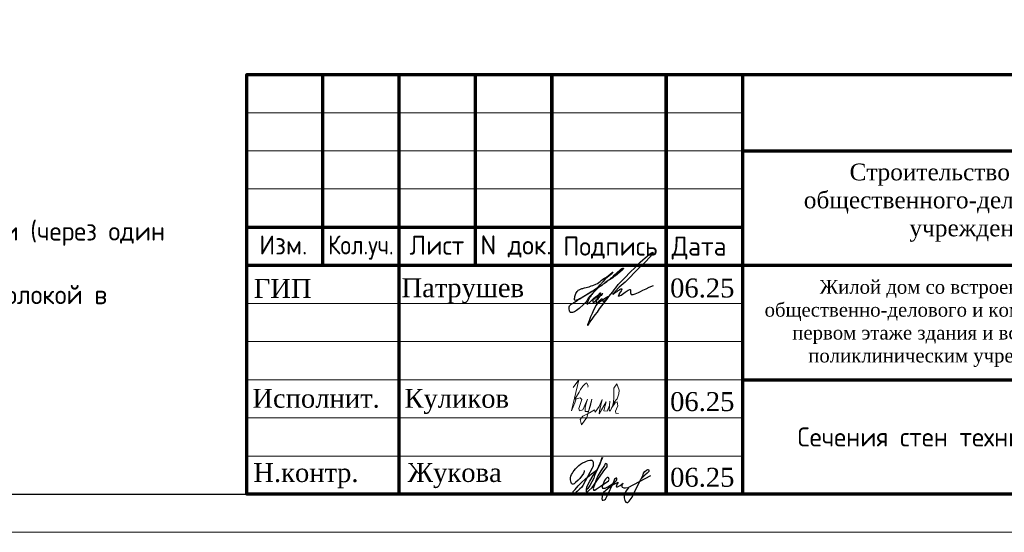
# Model space of a CAD drawing. Header units: millimetres. Extents: x 376598 to 1249954, y -318491 to -22134.
# Tile 300 of 444: x 681220 to 694126, y -81534 to -74815. Entities that reach past the tile are written whole.
import ezdxf

# ---------------------------------------------------------------- set-up
doc = ezdxf.new("R2010")
doc.units = ezdxf.units.MM
for name, color, linetype in [('PDF _S_NET_PROFILE_AXIS', 7, 'Continuous'), ('PDF7_Text', 7, 'Continuous'), ('PDF8_Text', 7, 'Continuous'), ('ТОЛСТЫЕ_ОСНОВНЫЕ', 6, 'Continuous')]:
    doc.layers.add(name, color=color, linetype=linetype)
for name, color, linetype, lineweight in [('Выноски', 20, 'Continuous', 20), ('размер', 1, 'Continuous', 25), ('Рамка', 7, 'Continuous', 70), ('Текст', 7, 'Continuous', 25), ('ТОНКИЕ', 7, 'Continuous', 9)]:
    doc.layers.add(name, color=color, linetype=linetype, lineweight=lineweight)
doc.styles.add('GOST-2.304_Type-B', font='GOST_Common.ttf')
doc.styles.add('PDF Times New Roman', font='times.ttf')
doc.styles.add('ГОСТ', font='GOST_Common.ttf')

# ---------------------------------------------------------------- blocks, each defined once
blk = doc.blocks.new('11')
at = {"layer": 'Выноски'}
for p, q in [((47944, 66700), (47962, 66737)), ((47962, 66737), (47989, 66781)), ((47989, 66781), (48016, 66806)), ((48016, 66806), (48038, 66823)), ((48038, 66823), (48060, 66786)), ((48060, 66786), (48058, 66769)), ((47885, 66608), (47944, 66700))]:
    blk.add_line(p, q, dxfattribs=at)
blk.add_lwpolyline([(47863, 66761), (47937, 66865), (47843, 66458), (47885, 66564), (47905, 66616), (47954, 66628), (47979, 66606), (47957, 66539), (47937, 66487), (47947, 66458), (47991, 66470), (48051, 66611), (48041, 66569), (48023, 66505), (48023, 66448), (48065, 66448), (48090, 66529), (48110, 66608), (48043, 66369), (47972, 66275), (47954, 66344), (47991, 66389), (48078, 66431), (48142, 66470), (48154, 66441), (48204, 66512), (48246, 66606), (48209, 66455), (48204, 66418), (48295, 66574), (48265, 66463), (48265, 66455), (48312, 66453), (48342, 66529), (48347, 66584), (48337, 66465), (48349, 66453), (48401, 66569), (48443, 66616), (48461, 66678), (48466, 66727), (48436, 66811), (48399, 66754), (48399, 66618), (48389, 66549), (48374, 66507), (48416, 66564), (48441, 66576), (48451, 66524), (48433, 66482), (48419, 66453), (48424, 66428), (48458, 66421)], dxfattribs=at)
blk = doc.blocks.new('яяя')
at = {"lineweight": 30}
for points in [[(345424, 110432), (345425, 110410), (345424, 110397), (345417, 110379), (345406, 110350), (345390, 110319), (345357, 110275), (345310, 110221), (345265, 110176), (345198, 110110), (345161, 110077), (345133, 110066), (345116, 110066), (345102, 110075), (345090, 110091), (345082, 110115), (345074, 110146), (345066, 110182), (345064, 110206), (345067, 110234), (345077, 110278), (345095, 110320), (345114, 110361), (345134, 110395), (345159, 110428), (345195, 110469), (345228, 110506), (345284, 110560), (345331, 110595), (345379, 110625), (345435, 110648), (345486, 110670), (345532, 110686), (345573, 110696), (345605, 110698), (345621, 110695), (345635, 110687), (345648, 110671), (345656, 110649), (345659, 110625), (345659, 110583), (345656, 110553), (345647, 110523), (345635, 110489), (345387, 110033), (345349, 109985), (345311, 109948), (345247, 109889), (345209, 109858), (345192, 109844), (345180, 109837), (345157, 109833), (345150, 109835), (345140, 109842), (345135, 109856), (345138, 109881), (345148, 109892), (345183, 109930), (345267, 110024), (345343, 110105), (345455, 110213), (345617, 110343), (345775, 110456), (345811, 110526), (345838, 110607), (345890, 110740), (345902, 110771), (345698, 110295), (345672, 110226), (345626, 110132), (345572, 110032), (345518, 109953), (345481, 109918), (345497, 110001), (345567, 110147), (345655, 110301), (345760, 110442)], [(345481, 109918), (345476, 109896), (345475, 109874), (345485, 109861), (345506, 109866), (345539, 109891), (345632, 109983), (345968, 110450), (346022, 110527), (346029, 110560), (346027, 110579), (346026, 110590), (346010, 110605), (345993, 110609), (345975, 110601), (345962, 110584), (345954, 110562), (345857, 110421), (345783, 110292), (345741, 110183), (345701, 110079), (345665, 109985), (345660, 109952), (345666, 109929), (345669, 109915), (345682, 109910), (345702, 109914), (345735, 109941), (345846, 110007), (346065, 110160), (346075, 110193), (346070, 110217), (346066, 110236), (346052, 110241), (346030, 110241), (346007, 110228), (345978, 110203), (345960, 110164), (345892, 110010), (345895, 109986), (345904, 109966), (345925, 109964), (345969, 109968), (346045, 110000), (346218, 110114), (346261, 110154), (346280, 110184), (346282, 110210), (346278, 110225), (346263, 110229), (346241, 110222), (346220, 110198), (346162, 110049), (345989, 109904), (345932, 109849), (345906, 109805), (345891, 109739), (345890, 109690), (345899, 109652), (345924, 109647), (345956, 109655), (345980, 109674), (346058, 109838), (346158, 110046), (346261, 110098), (346314, 110120), (346292, 110079), (346269, 110036), (346261, 110008), (346267, 109998), (346293, 109998), (346363, 110039), (346445, 110095), (346421, 110068), (346414, 110040), (346407, 110011), (346416, 109990), (346466, 109972), (346509, 109977), (346574, 109984), (347172, 110293)], [(346586, 109971), (346543, 109917), (346509, 109873), (346489, 109825), (346475, 109767), (346472, 109710), (346478, 109675), (346485, 109641), (346501, 109621), (346517, 109602), (346542, 109589), (346568, 109592), (346605, 109620), (346680, 109731), (346736, 109842), (346865, 110115), (346962, 110290), (346969, 110318), (346979, 110360), (347013, 110403), (347056, 110434), (347091, 110450), (347109, 110450), (347121, 110434), (347115, 110405), (347072, 110355), (347012, 110307), (346924, 110222)]]:
    blk.add_lwpolyline(points, dxfattribs=at)
blk = doc.blocks.new('штамп кж1.1')
at = {"layer": 'PDF _S_NET_PROFILE_AXIS', "lineweight": 30, "elevation": 0}
blk.add_lwpolyline([(409123, -83320), (409140, -83299), (409161, -83282), (409174, -83265), (409208, -83231), (409216, -83227), (409221, -83219), (409229, -83214), (409238, -83206), (409259, -83189), (409276, -83176), (409288, -83172), (409297, -83172), (409297, -83176), (409293, -83185), (409280, -83198), (409191, -83274), (409174, -83282), (409157, -83299), (409106, -83329), (409085, -83341), (409060, -83358), (409055, -83363), (409051, -83363), (409060, -83358), (409072, -83350), (409077, -83350), (409081, -83346), (409077, -83350), (409072, -83354), (409064, -83358), (409047, -83371), (409030, -83380), (409013, -83397), (408971, -83426), (408933, -83460), (408890, -83502), (408878, -83515), (408873, -83524), (408865, -83528), (408857, -83540), (408840, -83562), (408827, -83583), (408818, -83600), (408797, -83625), (408772, -83646), (408717, -83701), (408683, -83727), (408666, -83735), (408653, -83744), (408628, -83752), (408603, -83752), (408594, -83744), (408590, -83731), (408586, -83706), (408586, -83680), (408590, -83667), (408598, -83655), (408611, -83642), (408636, -83629), (408645, -83621), (408662, -83612), (408683, -83600), (408696, -83595), (408708, -83583), (408725, -83574), (408742, -83562), (408785, -83536), (408831, -83507), (408873, -83481), (408912, -83456), (408928, -83443), (408941, -83435), (408954, -83430), (408962, -83422), (408962, -83426), (408954, -83430), (408950, -83435), (408937, -83443), (408920, -83456), (408882, -83477), (408797, -83532), (408755, -83557), (408721, -83574), (408708, -83583), (408696, -83587), (408687, -83591), (408679, -83591), (408666, -83595), (408658, -83591), (408653, -83587), (408653, -83570), (408658, -83557), (408658, -83545), (408662, -83528), (408674, -83502), (408691, -83477), (408700, -83468), (408704, -83460), (408717, -83456), (408751, -83439), (408763, -83439), (408772, -83435), (408785, -83430), (408848, -83418), (408873, -83405), (408895, -83397), (408933, -83380), (408954, -83371), (408975, -83358), (408992, -83346), (409005, -83333), (409039, -83308), (409064, -83295), (409077, -83286), (409094, -83274), (409127, -83244), (409144, -83231), (409153, -83223), (409157, -83223), (409149, -83240), (409123, -83265), (409111, -83274), (409077, -83299), (409064, -83308), (409051, -83320), (409026, -83350), (409013, -83363), (409009, -83371), (408992, -83392), (408979, -83401), (408967, -83418), (408962, -83422), (408962, -83426), (408958, -83430), (408950, -83435), (408937, -83447), (408916, -83473), (408903, -83485), (408890, -83502), (408882, -83515), (408873, -83524), (408869, -83528), (408873, -83524), (408878, -83524), (408873, -83528), (408865, -83549), (408857, -83553), (408852, -83562), (408848, -83566), (408823, -83617), (408823, -83629), (408818, -83638), (408823, -83642), (408827, -83642), (408840, -83629), (408852, -83621), (408907, -83566), (408941, -83540), (408954, -83528), (408967, -83524), (408971, -83515), (408984, -83502), (408988, -83494), (408996, -83494), (408996, -83498), (408979, -83515), (408962, -83536), (408937, -83557), (408924, -83566), (408912, -83579), (408907, -83579), (408899, -83583), (408895, -83591), (408895, -83612), (408899, -83617), (408907, -83617), (408920, -83608), (408937, -83591), (408945, -83579), (408954, -83570), (408979, -83540), (408996, -83524), (409005, -83511), (409017, -83507), (409022, -83502), (409026, -83502), (409013, -83515), (409005, -83528), (408992, -83536), (408971, -83562), (408954, -83583), (408945, -83591), (408941, -83600), (408937, -83612), (408937, -83625), (408941, -83629), (408954, -83634), (408958, -83629), (408967, -83612), (408979, -83600), (409000, -83583), (409009, -83574), (409022, -83574), (409026, -83583), (409026, -83608), (409030, -83608), (409039, -83604), (409051, -83595), (409077, -83570), (409085, -83557), (409089, -83553), (409089, -83549), (409085, -83549), (409081, -83553), (409072, -83557), (409047, -83574), (409017, -83595), (408979, -83621), (408971, -83625), (408958, -83629), (408950, -83638), (408933, -83663), (408924, -83684), (408903, -83722), (408886, -83765), (408865, -83811), (408848, -83862), (408840, -83883), (408827, -83909), (408827, -83921), (408831, -83921), (408835, -83917), (408840, -83909), (408848, -83896), (408852, -83888), (408861, -83875), (408886, -83841), (408903, -83816), (408924, -83782), (408954, -83748), (408984, -83706), (409043, -83625), (409077, -83583), (409106, -83545), (409132, -83511), (409157, -83481), (409174, -83456), (409195, -83430), (409229, -83388), (409263, -83350), (409305, -83308), (409394, -83214), (409441, -83172), (409479, -83130), (409517, -83092), (409551, -83062), (409580, -83037), (409606, -83016), (409627, -82999), (409644, -82986), (409657, -82977), (409665, -82969), (409674, -82969), (409674, -82965), (409682, -82960), (409682, -82982), (409674, -82994), (409665, -83003), (409661, -83011), (409563, -83109), (409538, -83138), (409504, -83168), (409318, -83354), (409242, -83422), (409187, -83477), (409178, -83490), (409170, -83498), (409161, -83502), (409157, -83507), (409157, -83511), (409161, -83511), (409170, -83507), (409182, -83494), (409212, -83477), (409225, -83464), (409238, -83460), (409246, -83452), (409263, -83443), (409276, -83443), (409276, -83452), (409267, -83468), (409259, -83481), (409242, -83502), (409238, -83515), (409233, -83524), (409229, -83528), (409229, -83532), (409238, -83540), (409242, -83536), (409246, -83536), (409254, -83532), (409267, -83524), (409318, -83485), (409356, -83460), (409381, -83452), (409386, -83452), (409390, -83456), (409390, -83494), (409394, -83507), (409398, -83515), (409407, -83519), (409415, -83515), (409424, -83515), (409449, -83507), (409492, -83490), (409521, -83477), (409551, -83460), (409593, -83443), (409635, -83422), (409690, -83397)], dxfattribs=at)
at = {"layer": 'Рамка', "color": 7}
for p, q in [((405358, -83134), (405358, -80634)), ((407358, -83134), (407358, -80634)), ((410858, -81634), (422858, -81634)), ((404358, -82634), (410858, -82634)), ((404358, -83134), (422858, -83134)), ((410858, -84634), (422858, -84634))]:
    blk.add_line(p, q, dxfattribs=at)
at = {"layer": 'Рамка'}
for p, q in [((406358, -86134), (406358, -80634)), ((408358, -86134), (408358, -80634)), ((408358, -80634), (408358, -86134)), ((409858, -80634), (409858, -86134)), ((409858, -86134), (409858, -80634)), ((410858, -80634), (410858, -86134))]:
    blk.add_line(p, q, dxfattribs=at)
at = {"layer": 'Рамка', "color": 7, "lineweight": 15}
for p, q in [((404358, -81134), (410858, -81134)), ((404358, -81634), (410858, -81634)), ((404358, -82134), (410858, -82134)), ((404358, -83634), (410858, -83634)), ((404358, -84134), (410858, -84134)), ((404358, -84634), (410858, -84634)), ((404358, -85134), (410858, -85134)), ((404358, -85634), (410858, -85634))]:
    blk.add_line(p, q, dxfattribs=at)
at = {"layer": 'Рамка'}
blk.add_lwpolyline([(422858, -86134), (404358, -86134), (404358, -80634), (422858, -80634)], close=True, dxfattribs=at)
at = {"color": 2, "lineweight": 60, "xscale": 0.5, "yscale": 0.5, "zscale": 0.5}
blk.add_blockref('яяя', (236070, -141038), dxfattribs=at)
at = {"layer": 'Выноски', "color": 0}
blk.add_blockref('11', (360773, -151499), dxfattribs=at)
at = {"layer": 'PDF7_Text', "char_height": 248, "attachment_point": 7, "style": 'PDF Times New Roman'}
for s, insert in [('06.25', (409908, -83561)), ('Патрушев', (406387, -83634)), ('06.25', (409908, -85050)), ('Жукова', (406466, -86056)), ('06.25', (409908, -86042))]:
    blk.add_mtext(s, dxfattribs=dict(at, insert=insert))
at = {"layer": 'PDF7_Text', "insert": (410912, -84467), "char_height": 180, "width": 6881.02, "attachment_point": 7, "style": 'PDF Times New Roman'}
blk.add_mtext('\\pxqc;Жилой дом со встроенными помещениями общественно-делового и коммерческого назначения на первом этаже здания и встроенно-пристроенным поликлиническим учреждением (поз. 2.2-2.3)', dxfattribs=at)
at = {"layer": 'PDF7_Text', "insert": (406426, -85084), "char_height": 247.95, "attachment_point": 7, "style": 'PDF Times New Roman'}
blk.add_mtext_dynamic_manual_height_columns('{\\C256;Куликов}', width=2000, gutter_width=1250, heights=[0], dxfattribs=at)
at = {"layer": 'PDF8_Text', "char_height": 248, "attachment_point": 7, "style": 'PDF Times New Roman'}
for s, insert in [('ГИП', (404451, -83561)), ('Исполнит.', (404432, -85007)), ('Н.контр.', (404445, -86056))]:
    blk.add_mtext(s, dxfattribs=dict(at, insert=insert))
at = {"layer": 'Текст', "color": 7, "style": 'ГОСТ'}
for s, p in [('Изм.', (404522, -82993)), ('Лист', (406493, -82996)), ('N док.', (407423, -82993)), ('Подпись', (408507, -83008)), ('Дата', (409929, -83008))]:
    blk.add_text(s, height=250, dxfattribs=at).set_placement(p)
at = {"layer": 'Текст', "color": 7, "style": 'ГОСТ', "width": 0.9}
blk.add_text('Кол.уч.', height=250, dxfattribs=at).set_placement((405423, -82992))
at = {"layer": 'Текст', "color": 7, "insert": (411117, -81801), "char_height": 220, "attachment_point": 1, "style": 'ГОСТ'}
blk.add_mtext_dynamic_manual_height_columns('\\pxqc;{\\fTimes New Roman|b0|i0|c204|p18;\\C256;Строительство жилого комплекса со встроенными помещениями общественного-делового, коммерческого назначения и поликлиническим учреждением по адресу: г. Чита, ул. 1-я Коллективная}', width=11543.07, gutter_width=12.5, heights=[0], dxfattribs=at)
blk = doc.blocks.new('*U58')
at = {"layer": 'ТОЛСТЫЕ_ОСНОВНЫЕ', "color": 6}
blk.add_lwpolyline([(20, 5), (1256, 5), (1256, 589), (20, 589)], close=True, dxfattribs=at)
at = {"layer": 'ТОНКИЕ'}
blk.add_lwpolyline([(0, 0), (1261, 0), (1261, 594), (0, 594)], close=True, dxfattribs=at)

msp = doc.modelspace()

# ---------------------------------------------------------------- block references
at = {"xscale": 100, "yscale": 100, "zscale": 100}
msp.add_blockref('*U58', (577095.4, -81534.3, 3100), dxfattribs=at)
at = {"layer": 'размер'}
msp.add_blockref('штамп кж1.1', (279837.1, 5099.9, 3100), dxfattribs=at)

# ---------------------------------------------------------------- texts
at = {"ltscale": 100, "insert": (666045.2, -77043.7), "char_height": 250, "width": 17398.124, "attachment_point": 1, "style": 'GOST-2.304_Type-B'}
msp.add_mtext('\\pxi-3,l3,t3,20;1.^IОбщие примечания см. лист 1\\P2.^IШпильки поз.Х1;Х2 устанавливать с шагом 400 по вертикали и с шагом  400 по горизонтали (через один вертикальный стержень).\\P3.^IАрмирование пилонов  выполнять отдельными стержнями. Арматуру вязать вязальной проволокой в каждом пересечении.', dxfattribs=at)
at = {"layer": 'Текст', "color": 7, "insert": (690695.4, -79534.3, 3100), "char_height": 250, "attachment_point": 1, "style": 'ГОСТ'}
msp.add_mtext_dynamic_manual_height_columns('\\pxsm1.5,qc;\\PСечения стен технического подполья', width=7000, gutter_width=12.5, heights=[1500], dxfattribs=at)

doc.saveas('drawing.dxf')
